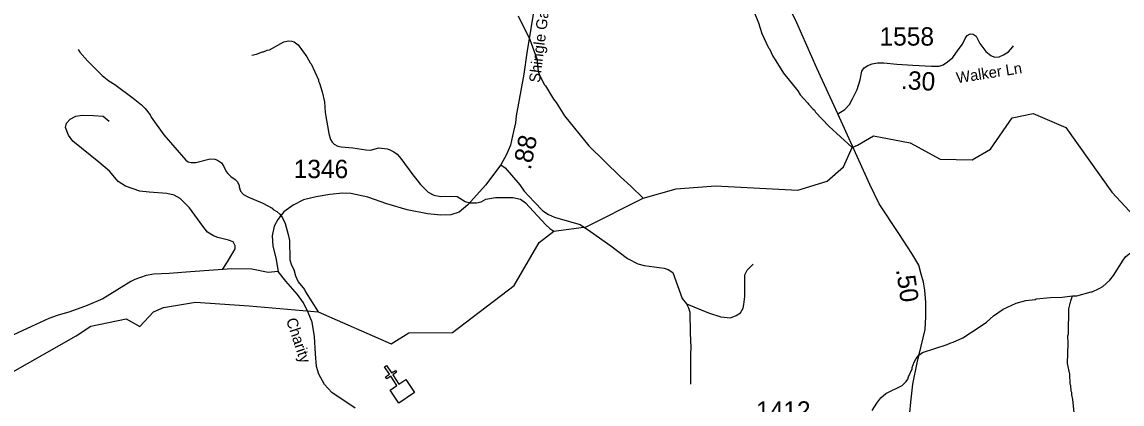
# Model space of a CAD drawing. Extents: x 1248224 to 1454986, y 825081 to 985870.
# Drawn here: x 1331099 to 1338598, y 904837 to 907441 of the extents above; entities that cross this region are included whole.
import ezdxf

# ---------------------------------------------------------------- set-up
doc = ezdxf.new("R2010")
doc.units = 0
for name, color, linetype in [('Exist Cultural Church CELL', 7, 'Continuous'), ('Exist Hydrographic Creek Single Shore', 7, 'Continuous'), ('Exist Hydrographic Misc Water Feature', 7, 'Continuous'), ('Exist Road Non-System Type 51', 7, 'Continuous'), ('Exist Road Primary NC Attributed', 7, 'Continuous'), ('Exist Road Primary NC Mileage Hundredths English Label', 7, 'Continuous'), ('Exist Road Secondary Mileage Hundredths English Label', 7, 'Continuous'), ('Exist Road Secondary Type 51 Attributed', 7, 'Continuous'), ('Exist Road Secondary Type 51 Label', 7, 'Continuous'), ('Exist Road Secondary Type 51 Number Label', 7, 'Continuous')]:
    doc.layers.add(name, color=color, linetype=linetype)

msp = doc.modelspace()

# ---------------------------------------------------------------- linework, layer by layer
at = {"layer": 'Exist Cultural Church CELL'}
msp.add_lwpolyline([(1333607.9, 904931.3), (1333655.2, 904963), (1333613, 905026.3), (1333586.4, 905008.6), (1333577.5, 905021.9), (1333604.1, 905039.6), (1333570.8, 905089.6), (1333584.1, 905098.5), (1333617.5, 905048.5), (1333644.1, 905066.2), (1333652.9, 905053), (1333626.3, 905035.2), (1333668.6, 904971.9), (1333716.6, 905003.7), (1333775.6, 904915.2), (1333667, 904842.7)], close=True, dxfattribs=at)
at = {"layer": 'Exist Hydrographic Creek Single Shore'}
for points in [[(1336387.4, 906295.5), (1336588.3, 906357.1), (1336699.4, 906453.3), (1336757.3, 906585.2), (1336794.3, 906602.5), (1336904.3, 906665.9), (1337153.4, 906618.2), (1337359.3, 906505.8), (1337576.4, 906501.4), (1337702.4, 906574.4), (1337849.4, 906788.1), (1337991.4, 906818.1), (1338214.4, 906721.7), (1338529.4, 906282), (1338766.4, 906024.5)], [(1331019.9, 905048.1), (1331467.3, 905301.1), (1331568.1, 905366.5), (1331809.6, 905416.4), (1331902.3, 905364.6), (1331996.2, 905464.5), (1332063.2, 905495.9), (1332281.2, 905530.9), (1332647.2, 905507.1), (1333117.3, 905465.4), (1333615.6, 905246.8), (1333735.2, 905321.1), (1334033.5, 905323.5), (1334455.2, 905645.7), (1334625.3, 905936.9), (1334724, 906015.5), (1334945.2, 906045.4), (1335333.6, 906239.5), (1335557.7, 906304.3), (1335826.1, 906323.5), (1336387.4, 906295.5)]]:
    msp.add_lwpolyline(points, dxfattribs=at)
at = {"layer": 'Exist Hydrographic Misc Water Feature'}
for points in [[(1335669.9, 907940.4), (1335693.8, 907913.7), (1335846.5, 907791.3), (1335861.9, 907774.9), (1335916.7, 907729.3), (1336010.1, 907636.6), (1336037, 907597.8), (1336071.5, 907540.8), (1336082.8, 907516.5), (1336090.6, 907508.3), (1336120.5, 907435.4), (1336142.4, 907362.9), (1336187.8, 907265.6), (1336195.6, 907257.4), (1336218.2, 907208.8), (1336237.3, 907175.7), (1336291, 907092.6), (1336388.6, 906972)], [(1334481.1, 907482.9), (1334560.7, 907322.7), (1334609, 907191.3), (1334618.6, 907107.1), (1334625.8, 907078.9), (1334660, 907013.9), (1334667.8, 907005.7), (1334721.3, 906916.2), (1334740.6, 906891.5), (1334798.1, 906801.9), (1334962.4, 906597.2), (1335178.6, 906385.1), (1335248.8, 906323), (1335333.6, 906239.5)], [(1332664.8, 907215.5), (1332697, 907222.6), (1332737.5, 907237.4), (1332745.4, 907237.2), (1332769.7, 907248.4), (1332785.8, 907252), (1332883.4, 907305.1), (1332915.6, 907312.2), (1332937.6, 907311.6), (1332955.4, 907305), (1332981, 907286.4), (1333040.6, 907204.7), (1333063.5, 907164), (1333071.3, 907155.8), (1333120.2, 907046.4), (1333120, 907038.4), (1333127.6, 907024.2), (1333146, 906965.7), (1333160.1, 906897.3), (1333166, 906825.1), (1333190, 906680.4), (1333200.9, 906640.2), (1333212.4, 906621.8), (1333227.9, 906607.3), (1333251.6, 906594.7), (1333275.5, 906590), (1333355.3, 906583.8), (1333442.9, 906569.2), (1333474.9, 906568.3), (1333531.4, 906582.6), (1333587.2, 906577), (1333603.1, 906572.6), (1333634.7, 906555.7), (1333656.2, 906539.1), (1333681.4, 906510.4), (1333762.3, 906400), (1333816.4, 906332.5), (1333867.1, 906281), (1333906.5, 906259.9), (1333954.2, 906250.5), (1334018.3, 906254.7), (1334066.3, 906251.3), (1334119.4, 906217.7), (1334149.1, 906208.8), (1334197.1, 906207.5), (1334229.3, 906214.6), (1334261.9, 906233.6), (1334326.2, 906243.8), (1334444.3, 906244.3), (1334497.9, 906232.8), (1334531.2, 906207.8), (1334669.1, 906057.9), (1334696.4, 906033.1), (1334724, 906015.5)], [(1331481.3, 907253.7), (1331492.8, 907235.4), (1331545.2, 907175.9), (1331644.4, 907077), (1331691.4, 907039.7), (1331730.7, 907014.6), (1331856.2, 906922.9), (1331912.9, 906877.3), (1331938.3, 906852.6), (1331973, 906807.6), (1331980.5, 906791.4), (1332065.3, 906673), (1332216.4, 906498.7), (1332232.1, 906488.2), (1332252, 906483.7), (1332284, 906482.8), (1332380.8, 906507.9), (1332412.8, 906507), (1332432.5, 906500.4), (1332458.1, 906481.6), (1332475.4, 906457.2), (1332490.4, 906422.8), (1332502.1, 906408.4), (1332523.5, 906387.8), (1332552.9, 906367), (1332568.4, 906350.5), (1332579.8, 906326.2), (1332579.5, 906318.2), (1332588.7, 906288), (1332610, 906265.3), (1332639.5, 906248.5), (1332740.4, 906205.6), (1332803.5, 906171.8), (1332811.3, 906163.6), (1332836.9, 906148.8), (1332856.4, 906130.3), (1332873.7, 906105.8), (1332892.6, 906067.2), (1332914.5, 905992.6), (1332921.4, 905952.4), (1332925.7, 905820.4), (1332936.7, 905784.1), (1332951.8, 905753.6), (1332962.6, 905711.4), (1332981.5, 905670.8), (1333024, 905617.6), (1333031.5, 905601.4), (1333117.3, 905465.4)], [(1336388.6, 906972), (1336403.8, 906944.1), (1336456.6, 906888.9), (1336460.4, 906880.9), (1336491.6, 906846.1), (1336501.5, 906839.9), (1336509.2, 906825.7), (1336599.1, 906731.7), (1336757.3, 906585.2)], [(1338261, 905573.4), (1338290, 905574.9), (1338386.5, 905600.7), (1338394.5, 905600.5), (1338443, 905623.4), (1338467.4, 905638.9), (1338514.3, 905681.8), (1338539, 905713.2), (1338605.3, 905817.8), (1338623.9, 905841.4), (1338656.5, 905866.6), (1338721.1, 905897.1), (1338794, 905937.4), (1338835.1, 905972.4)], [(1336894.6, 904792.8), (1336925.6, 904842), (1336954.4, 904879.5), (1336987.2, 904908.7), (1337098.3, 904962.1), (1337126.9, 904989.5), (1337137.3, 905005.3), (1337141.6, 905021.2), (1337166.9, 905076.6), (1337167, 905084.6), (1337181.9, 905122.2), (1337194.5, 905148), (1337212.9, 905169.5), (1337237.3, 905186.9), (1337406.6, 905243.1), (1337430.8, 905254.6), (1337446.9, 905258.2), (1337511.6, 905288.8), (1337625.2, 905360.1), (1337673.9, 905395), (1337722.9, 905437.9), (1337787.9, 905482.4), (1337876.8, 905524.4), (1337941.3, 905542.9), (1338005.3, 905549.5), (1338013.4, 905553.3), (1338109.7, 905563), (1338189.7, 905565.3), (1338261, 905573.4)], [(1338272.3, 904779.3), (1338262.3, 904867.6), (1338255, 904899.8), (1338255.3, 904915.8), (1338251.5, 904923.9), (1338248.4, 904963.8), (1338244.6, 904971.9), (1338242.1, 905040), (1338225.7, 905112.7), (1338230.8, 905252.3), (1338227.9, 905302.4), (1338232.2, 905316.2), (1338236, 905486.2), (1338249.1, 905539.8), (1338261, 905573.4)]]:
    msp.add_lwpolyline(points, dxfattribs=at)
at = {"layer": 'Exist Road Non-System Type 51'}
for points in [[(1332466.6, 905754.1), (1332500.1, 905806.3), (1332537.3, 905867.7), (1332552.2, 905893.8), (1332552.2, 905916.2), (1332539.2, 905942.2), (1332505.7, 905953.4), (1332433.1, 905972), (1332405.2, 905983.2), (1332364.3, 906009.3), (1332330.7, 906050.3), (1332241.4, 906175.1), (1332176.3, 906238.4), (1332137.2, 906260.8), (1332086.9, 906271.9), (1331965.9, 906281.3), (1331902.7, 906288.7), (1331804, 906322.2), (1331755.6, 906353.9), (1331696.1, 906424.7), (1331623.5, 906486.1), (1331444.8, 906629.6), (1331415, 906670.6), (1331394.6, 906722.7), (1331402, 906752.5), (1331426.2, 906778.6), (1331465.3, 906799.1), (1331508.1, 906806.5), (1331586.3, 906802.8), (1331653.3, 906799.1), (1331694.2, 906765.5)], [(1334364.1, 906467.9), (1334393.5, 906447.7), (1334492.1, 906331), (1334521.2, 906287.9), (1334590.6, 906214.3), (1334648.9, 906153.2), (1334689.2, 906129.6), (1334728.1, 906111.5), (1334864.1, 906072.6), (1334904.4, 906061.5), (1334973.8, 906012.9), (1335114, 905915.6), (1335227.8, 905829.5), (1335298.1, 905792.6), (1335339.7, 905781.5), (1335477.1, 905762.1), (1335504.9, 905753.7), (1335536.8, 905732.9), (1335599.3, 905555.1), (1335629.8, 905520.3), (1335778.4, 905459.2), (1335863.1, 905430), (1335928.3, 905424.5), (1335967.2, 905441.2), (1335997.7, 905459.2), (1336015.8, 905491.2), (1336019.9, 905514.8), (1336026.9, 905569), (1336025.5, 905635.6), (1336026.9, 905685.7), (1336026.9, 905717.6), (1336043.5, 905749.6), (1336083.8, 905789.8)], [(1335629.8, 905520.3), (1335642.2, 905492), (1335650.6, 905462.9), (1335653.3, 905319.8), (1335657.5, 905222.5), (1335656.1, 905178.1), (1335656.1, 904971.1)]]:
    msp.add_lwpolyline(points, dxfattribs=at)
at = {"layer": 'Exist Road Primary NC Attributed'}
for points in [[(1336661.4, 906814.7), (1336516.4, 907126.5), (1336382, 907436.3), (1336296.2, 907611), (1336209.7, 907750.3), (1336101, 907891.1), (1336012.5, 907996.3), (1335893.8, 908121.1), (1335763.1, 908243.9), (1335589.6, 908367.7), (1335521.7, 908417.6), (1335449.6, 908462.6), (1335015.7, 908750.7), (1334766.3, 908907.7)], [(1337195.2, 904338.2), (1337171.9, 904454.9), (1337160, 904580.7), (1337152, 904687.3), (1337152, 904777.2), (1337157.9, 904849.1), (1337171.9, 904972.9), (1337201.8, 905116.6), (1337255.5, 905345), (1337261.5, 905430.9), (1337259.5, 905528.7), (1337253.6, 905612.6), (1337245.6, 905666.5), (1337229.6, 905722.4), (1337211.7, 905782.3), (1337164.2, 905863.2), (1337076.5, 905998.9), (1336942.8, 906202.6), (1336879, 906334.4), (1336761.2, 906593.9), (1336661.4, 906814.7)]]:
    msp.add_lwpolyline(points, dxfattribs=at)
at = {"layer": 'Exist Road Secondary Type 51 Attributed'}
for points in [[(1334596.7, 907577.5), (1334541.4, 907230.6), (1334519.4, 907086.1), (1334468.8, 906801.4), (1334464.2, 906754), (1334442.2, 906666.1), (1334429.5, 906602.6), (1334401.8, 906539), (1334364.1, 906467.9), (1334259, 906328.1), (1334137.7, 906195.2), (1334080, 906144.4), (1334022.2, 906127), (1333954.1, 906123.6), (1333863.5, 906133.9), (1333723.8, 906161.6), (1333586.4, 906200.9), (1333457, 906247.1), (1333341.6, 906272.6), (1333286.1, 906273.7), (1333197.2, 906265.6), (1333103.7, 906249.5), (1333018.5, 906229.2), (1332946.9, 906192.3), (1332884.6, 906146), (1332841.9, 906095.2), (1332818.8, 906050.1), (1332804.9, 905983.1), (1332809.5, 905913.7), (1332829.1, 905834), (1332846.2, 905741.2)], [(1336661.4, 906814.7), (1336708.6, 906845.7), (1336741.1, 906878.2), (1336760.3, 906916.6), (1336791.3, 906980.1), (1336812, 907048), (1336823.8, 907105.6), (1336840, 907127.8), (1336865.1, 907145.5), (1336894.6, 907155.8), (1336931.5, 907163.2), (1336974.3, 907163.2), (1337062.9, 907154.4), (1337172.1, 907147), (1337299, 907139.6), (1337352.1, 907141.1), (1337378.7, 907149.9), (1337408.2, 907169.1), (1337443.6, 907200.2), (1337482, 907251.9), (1337511, 907290.8), (1337528.7, 907327.7), (1337541.9, 907349.9), (1337562.6, 907361.7), (1337583.3, 907357.3), (1337602.5, 907344), (1337629, 907293.7), (1337668.9, 907240.6), (1337702.8, 907212.5), (1337729.4, 907202.2), (1337760.4, 907203.6), (1337789.9, 907216.9), (1337823.8, 907237.6), (1337853.3, 907271.6), (1337857.4, 907278.3)], [(1332846.2, 905741.2), (1332778.2, 905733.9), (1332664.8, 905755.7), (1332528.3, 905758.6), (1332247.2, 905738.4), (1332103.3, 905726.8), (1331998.7, 905721), (1331946.4, 905713.7), (1331867.1, 905685.6), (1331841.8, 905671.5), (1331746.5, 905612.4), (1331650.6, 905554.2), (1331543, 905509.2), (1331425.4, 905465.5), (1331339.6, 905440.8), (1331283, 905420.5), (1331163.8, 905365.2), (1330978.4, 905278.5)], [(1333370, 904808.8), (1333211.8, 904915.2), (1333161, 904970.6), (1333123.1, 905039.2), (1333107, 905093.5), (1333098.9, 905177.9), (1333093.1, 905296.9), (1333076, 905394.5), (1333049.4, 905460.4), (1333018.2, 905526.2), (1332976.7, 905582.9), (1332897, 905674.2), (1332846.2, 905741.2)]]:
    msp.add_lwpolyline(points, dxfattribs=at)

# ---------------------------------------------------------------- texts
at = {"layer": 'Exist Road Primary NC Mileage Hundredths English Label'}
msp.add_text('.50', height=125, rotation=278.41999, dxfattribs=at).set_placement((1337056.6, 905753.1))
at = {"layer": 'Exist Road Secondary Mileage Hundredths English Label'}
for s, rotation, p in [('.30', 356.67029, (1337088.9, 906985.2)), ('.88', 78.69874, (1334566.3, 906428.3))]:
    msp.add_text(s, height=125, rotation=rotation, dxfattribs=at).set_placement(p)
at = {"layer": 'Exist Road Secondary Type 51 Label'}
for s, rotation, p in [('Shingle Gap Rd', 82.84371, (1334629.2, 907024.3)), ('Walker Ln', 8.82693, (1337474.2, 907023.3)), ('Charity', 288.63551, (1332897.7, 905409.8))]:
    msp.add_text(s, height=75, rotation=rotation, dxfattribs=at).set_placement(p)
at = {"layer": 'Exist Road Secondary Type 51 Number Label'}
for s, p in [('1558', (1336944.6, 907280.3)), ('1346', (1332950.9, 906376.8)), ('1412', (1336103.1, 904729.9))]:
    msp.add_text(s, height=125, dxfattribs=at).set_placement(p)

doc.saveas('drawing.dxf')
